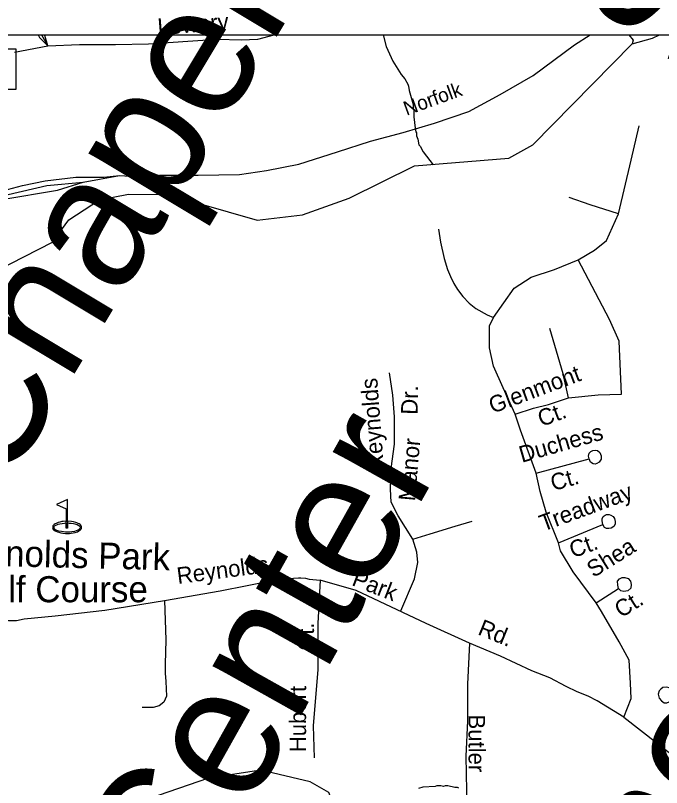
# Model space of a CAD drawing. Extents: x 1553981 to 1780076, y 812965 to 996873.
# Drawn here: x 1634903 to 1635367, y 847614 to 848169 of the extents above; entities that cross this region are included whole.
import ezdxf

# ---------------------------------------------------------------- set-up
doc = ezdxf.new("R2010")
doc.units = 0
for name, color, linetype in [('Default', 7, 'Continuous'), ('Exist Aviation Commercial or Municipal Label', 7, 'Continuous'), ('Exist Aviation Commercial or Municipal Perimeter Paved', 7, 'Continuous'), ('Exist Civil Correctional or Penal Institution CELL', 7, 'Continuous'), ('Exist Hydrographic Creek Single Shore', 7, 'Continuous'), ('Exist Hydrographic Misc Water Feature', 7, 'Continuous'), ('Exist Railroad Mainline', 7, 'Continuous'), ('Exist Railroad Mainline Label', 7, 'Continuous'), ('Exist Railroad Siding', 7, 'Continuous'), ('Exist Road Non-System Type 51 Label', 7, 'Continuous'), ('Exist Road Primary Interstate Ramp 1 Lane Attributed', 7, 'Continuous'), ('Map Preparation Border County Name Lower Right Label', 7, 'Continuous')]:
    doc.layers.add(name, color=color, linetype=linetype)

msp = doc.modelspace()

# ---------------------------------------------------------------- linework, layer by layer
at = {"layer": 'Default'}
msp.add_lwpolyline([(1632323.05, 848155.4), (1636375.85, 848155.4), (1636375.85, 845052.3), (1632323.05, 845052.3)], close=True, dxfattribs=at)
at = {"layer": 'Exist Aviation Commercial or Municipal Label'}
msp.add_lwpolyline([(1634940.2, 847821.47), (1634932.27, 847817.8), (1634939.27, 847814.72), (1634939.27, 847805.77), (1634940.2, 847805.77), (1634940.2, 847804.52), (1634940.2, 847800.77), (1634940.2, 847804.52), (1634941.38, 847804.44), (1634942.9, 847804.28), (1634944.48, 847804.08), (1634945.54, 847803.86), (1634946.93, 847803.45), (1634947.28, 847803.34), (1634948.41, 847802.75), (1634949.01, 847802.21), (1634949.29, 847801.73), (1634949.44, 847801.25), (1634949.42, 847801.03), (1634949.37, 847800.83), (1634949.32, 847800.66), (1634949.21, 847800.48), (1634948.68, 847799.88), (1634947.89, 847799.41), (1634946.52, 847798.89), (1634945.19, 847798.51), (1634943.42, 847798.23), (1634942.06, 847798.03), (1634940.06, 847797.94), (1634938.93, 847798.03), (1634937.48, 847798.11), (1634935.83, 847798.33), (1634934.13, 847798.71), (1634932.68, 847799.14), (1634931.7, 847799.56), (1634931.1, 847800.04), (1634930.67, 847800.64), (1634930.55, 847801.14), (1634930.67, 847801.69), (1634931.02, 847802.24), (1634931.45, 847802.72), (1634931.9, 847802.98), (1634932.48, 847803.27), (1634933.43, 847803.59), (1634934.74, 847803.94), (1634936.38, 847804.24), (1634937.98, 847804.44), (1634939.27, 847804.52), (1634939.27, 847805.77), (1634940.2, 847805.77), (1634940.2, 847800.77), (1634939.27, 847800.77), (1634939.27, 847804.52), (1634939.27, 847805.77), (1634937.25, 847805.59), (1634936.27, 847805.5), (1634934.74, 847805.14), (1634933.46, 847804.82), (1634932.04, 847804.27), (1634931.42, 847803.92), (1634930.64, 847803.43), (1634930.12, 847802.88), (1634929.81, 847802.47), (1634929.61, 847801.85), (1634929.56, 847801.36), (1634929.7, 847800.64), (1634929.83, 847800.29), (1634930.29, 847799.67), (1634930.7, 847799.32), (1634931.39, 847798.84), (1634931.98, 847798.55), (1634933.11, 847798.08), (1634934.05, 847797.83), (1634935.56, 847797.47), (1634936.96, 847797.19), (1634938.78, 847797.02), (1634939.96, 847796.97), (1634941.65, 847797.07), (1634942.91, 847797.2), (1634944.24, 847797.43), (1634945.84, 847797.75), (1634947.39, 847798.28), (1634948.36, 847798.77), (1634949.29, 847799.34), (1634949.77, 847799.84), (1634950.07, 847800.25), (1634950.2, 847800.52), (1634950.28, 847800.73), (1634950.34, 847801.05), (1634950.39, 847801.39), (1634950.31, 847801.95), (1634950.09, 847802.47), (1634949.59, 847803.1), (1634949.28, 847803.44), (1634948.54, 847803.92), (1634947.95, 847804.26), (1634946.91, 847804.69), (1634946.2, 847804.89), (1634944.55, 847805.33), (1634943.17, 847805.58), (1634940.2, 847805.77)], close=True, dxfattribs=at)
at = {"layer": 'Exist Civil Correctional or Penal Institution CELL'}
msp.add_lwpolyline([(1634848.8, 848145.23), (1634903.17, 848145.23), (1634903.17, 848116.08), (1634848.8, 848116.08)], close=True, dxfattribs=at)
at = {"layer": 'Exist Hydrographic Creek Single Shore'}
for points in [[(1634879.1, 847980.62), (1634929.48, 848006.27), (1634941.11, 848022.44), (1634963.23, 848036.77), (1634984.1, 848040.86), (1635012.23, 848040.69), (1635076.61, 848022.15), (1635108.98, 848026.01), (1635142.48, 848038.05), (1635189.62, 848061.3), (1635257.29, 848066.75), (1635274.48, 848076.26), (1635345.87, 848148.79), (1635360.62, 848153.02), (1635365.57, 848155.4)], [(1635230.99, 847254.16), (1635226.23, 847289.55), (1635229.73, 847412.57), (1635220.73, 847441.89), (1635177.48, 847489.54), (1635157.99, 847508.41), (1635145.74, 847532.45), (1635137.85, 847573.24), (1635133.98, 847596.3), (1635127.99, 847610.78), (1635114.49, 847618.44), (1635079.11, 847626.95), (1635041.61, 847621.15), (1634948.48, 847588.99), (1634912.98, 847581.09)]]:
    msp.add_lwpolyline(points, dxfattribs=at)
at = {"layer": 'Exist Hydrographic Misc Water Feature'}
for points in [[(1635167.04, 848155.4), (1635169.24, 848147.02), (1635173.92, 848136.49), (1635179.84, 848126.95), (1635182.57, 848123.68), (1635184.78, 848119.92), (1635185.27, 848118.41), (1635185.76, 848115.41), (1635188.68, 848105.39), (1635188.66, 848102.4), (1635189.15, 848101.39), (1635189.12, 848096.4), (1635190.06, 848088.4), (1635190.54, 848085.64), (1635191.04, 848084.89), (1635191.03, 848082.89), (1635192, 848080.39), (1635192.72, 848076.38), (1635193.72, 848075.38), (1635195.68, 848071.37), (1635202.83, 848061.97)], [(1635343.44, 848155.4), (1635346.6, 848151.59), (1635345.87, 848148.79)], [(1635221.44, 847613.99), (1635220.44, 847614.5), (1635218.45, 847614.51), (1635213.45, 847615.55), (1635211.45, 847615.57), (1635210.45, 847615.07), (1635208.47, 847615.59), (1635205.47, 847615.62), (1635204.47, 847615.13), (1635195.47, 847614.7), (1635192.46, 847613.72)]]:
    msp.add_lwpolyline(points, dxfattribs=at)
at = {"layer": 'Exist Railroad Mainline'}
for points in [[(1634977.51, 848054.26), (1634988.9, 848053.62), (1635006.31, 848054.57), (1635034.17, 848054.57), (1635063.92, 848054.89), (1635083.22, 848057.91), (1635106.5, 848062.36), (1635134.28, 848071.26), (1635158.02, 848078.86), (1635181.38, 848085.11), (1635203.86, 848091.76), (1635228.55, 848100.32), (1635251.03, 848112.6), (1635274.69, 848126.05), (1635304.51, 848148.15), (1635315.65, 848155.4)], [(1634882.62, 848040.37), (1634907.97, 848047.06), (1634924.11, 848050.42), (1634946.35, 848053.16), (1634966.43, 848052.99), (1634977.51, 848054.26)]]:
    msp.add_lwpolyline(points, dxfattribs=at)
at = {"layer": 'Exist Railroad Siding'}
for points in [[(1634419.33, 847938.55), (1634445.05, 847932.05), (1634519.08, 847926.56), (1634555.63, 847922.6), (1634593.4, 847919.55), (1634614.97, 847920.15), (1634632.64, 847921.98), (1634663.4, 847926.56), (1634711.42, 847942.08), (1634757.42, 847969.22), (1634799.69, 847992.55), (1634838.68, 848015.42), (1634860.55, 848027.26), (1634897.71, 848040.67), (1634925.4, 848047.03), (1634951.59, 848049.47), (1634977.51, 848054.26)], [(1634419.33, 847938.55), (1634424.6, 847933.57), (1634471.81, 847927.47), (1634547.06, 847920.76), (1634611.03, 847917.1), (1634651.46, 847922.27), (1634682.53, 847929.59), (1634716.96, 847941.79), (1634808.81, 847993.75), (1634843.23, 848013.87), (1634893.1, 848036.98), (1634933, 848043.69), (1634951.59, 848049.47)]]:
    msp.add_lwpolyline(points, dxfattribs=at)
at = {"layer": 'Exist Road Primary Interstate Ramp 1 Lane Attributed'}
for points in [[(1634919.07, 848155.4), (1634920.06, 848153.42), (1634926.17, 848147.55)], [(1634926.17, 848147.55), (1634924.08, 848154.97), (1634923.93, 848155.4)]]:
    msp.add_lwpolyline(points, dxfattribs=at)
at = {"layer": 'Map Preparation Border County Name Lower Right Label'}
for points in [[(1634921.68, 848155.4), (1634926.17, 848147.55)], [(1634926.17, 848147.55), (1634948.92, 848148.41), (1634974.66, 848148.43), (1634998.41, 848148.98), (1635030.17, 848150.96), (1635047.93, 848152.32), (1635065.02, 848151.71), (1635077.05, 848152.36), (1635088.63, 848155.4)], [(1634902.16, 848142.8), (1634926.17, 848147.55)], [(1635336.03, 848026.78), (1635345.13, 848065.35), (1635351.01, 848089.99)], [(1635336.03, 848026.78), (1635315.69, 848033.21), (1635300.7, 848038.57)], [(1635307.12, 847993.57), (1635318.9, 848000.53), (1635327.46, 848007.5), (1635336.03, 848026.78)], [(1635206.72, 848015.75), (1635208.32, 848006.24), (1635210.89, 847994.68), (1635213.25, 847986.65), (1635215.43, 847981.63), (1635217.83, 847976.58), (1635220.52, 847972.3), (1635224.19, 847967.22), (1635228.84, 847962.4), (1635233.55, 847958.57), (1635241.79, 847954.08), (1635246.38, 847952.15)], [(1635246.38, 847952.15), (1635261.09, 847973.21), (1635273.4, 847981.25), (1635289.99, 847986.61), (1635307.12, 847993.57)], [(1635338.17, 847897.15), (1635336.56, 847935.18), (1635329.6, 847950.71), (1635307.12, 847993.57)], [(1635261.89, 847882.79), (1635253.16, 847901.71), (1635246.38, 847917.23), (1635243.47, 847930.32), (1635243.47, 847940.99), (1635243.47, 847946.33), (1635246.38, 847952.15)], [(1635300.16, 847894.47), (1635296.42, 847911.61), (1635286.78, 847944.29)], [(1635188.4, 847792.84), (1635177.86, 847809.63), (1635172.78, 847819.4), (1635172.39, 847828.78), (1635172.78, 847843.62), (1635175.13, 847861.2), (1635175.13, 847880.74), (1635173.96, 847896.36), (1635171.61, 847912.38)], [(1635261.89, 847882.79), (1635275.01, 847886.97), (1635285.71, 847889.65), (1635300.16, 847894.47)], [(1635300.16, 847894.47), (1635321.57, 847896.61), (1635338.17, 847897.15)], [(1635276.91, 847840.31), (1635265.76, 847871.15), (1635261.89, 847882.79)], [(1635315.05, 847850.52), (1635314.64, 847852.52), (1635314.89, 847854.77), (1635316.14, 847856), (1635317.65, 847856.72), (1635319.41, 847856.96), (1635320.98, 847856.72), (1635322.62, 847855.14), (1635323.6, 847852.87), (1635323.55, 847850.39), (1635322.28, 847848.14), (1635320.51, 847847.18), (1635319.33, 847846.9), (1635317.88, 847846.93), (1635316.03, 847848.24), (1635315.05, 847850.52)], [(1635276.91, 847840.31), (1635315.05, 847850.52)], [(1635292.91, 847790.35), (1635284.18, 847812.18), (1635279.82, 847827.21), (1635276.91, 847840.31)], [(1635324.84, 847803.34), (1635324.37, 847806.1), (1635324.4, 847807.6), (1635325.18, 847809.08), (1635326.43, 847810.06), (1635327.44, 847810.54), (1635329.44, 847810.52), (1635330.69, 847810.25), (1635332.27, 847809.29), (1635333.16, 847807.7), (1635333.62, 847805.68), (1635333.58, 847803.68), (1635332.82, 847801.95), (1635330.79, 847800.74), (1635329.04, 847800.53), (1635327.54, 847800.56), (1635326.1, 847801.24), (1635324.84, 847803.34)], [(1635188.4, 847792.84), (1635200.89, 847796.74), (1635218.85, 847802.21), (1635230.95, 847805.73)], [(1635292.91, 847790.35), (1635324.84, 847803.34)], [(1635179.81, 847741.27), (1635189.57, 847764.32), (1635191.91, 847776.04), (1635191.13, 847783.46), (1635188.4, 847792.84)], [(1635320.05, 847747.18), (1635303.57, 847769.49), (1635294.36, 847784.53), (1635292.91, 847790.35)], [(1634723.29, 847780.93), (1634759.05, 847770.78), (1634804.94, 847757.97), (1634848.17, 847744.62), (1634867.39, 847738.74), (1634877.53, 847736.07), (1634885.53, 847735.54), (1634893.54, 847735.01), (1634897.8, 847734.47), (1634903.68, 847734.47), (1634909.01, 847735.54), (1634931.43, 847737.68), (1634967.18, 847741.95), (1635009.88, 847748.89)], [(1635009.88, 847748.89), (1635049.9, 847755.83), (1635088.71, 847763.41), (1635102.72, 847764.93), (1635106.22, 847765.13), (1635107.98, 847765.1), (1635111.22, 847764.78)], [(1635111.22, 847764.78), (1635113.96, 847764.25), (1635121.74, 847763.31)], [(1635121.74, 847763.31), (1635120.14, 847732.34), (1635120.14, 847699.23), (1635116.74, 847658.71), (1635117.35, 847635.69)], [(1635229.06, 847718.15), (1635197.88, 847732.4), (1635147.64, 847755.98), (1635121.74, 847763.31)], [(1635336.11, 847757.33), (1635335.56, 847759.85), (1635335.44, 847762.6), (1635336.72, 847764.32), (1635338.72, 847765.31), (1635340.72, 847765.27), (1635342.96, 847764.72), (1635344.7, 847762.71), (1635345.14, 847760.2), (1635344.84, 847757.71), (1635342.83, 847755.72), (1635341.32, 847755.5), (1635339.82, 847755.28), (1635337.83, 847755.82), (1635336.11, 847757.33)], [(1635320.05, 847747.18), (1635336.11, 847757.33)], [(1635009.88, 847748.89), (1635010.94, 847720.59), (1635010.41, 847702.97), (1635010.41, 847696.56), (1635010.94, 847690.68), (1635011.48, 847680), (1635009.34, 847675.73), (1635006.14, 847673.06), (1635001.87, 847671.99), (1634993.87, 847671.99)], [(1635340.01, 847665.05), (1635345.25, 847678.31), (1635344.77, 847689.46), (1635343.8, 847705.95), (1635336.53, 847719.05), (1635323.93, 847740.88), (1635320.05, 847747.18)], [(1635229.06, 847718.15), (1635227.58, 847688.57), (1635227.65, 847662.33), (1635226.44, 847637), (1635226.79, 847612.01), (1635226.94, 847600.28), (1635227.53, 847591.04), (1635227.61, 847574.58), (1635228.31, 847559.17), (1635231.16, 847534.62), (1635233.64, 847517.59), (1635238.06, 847497.26), (1635243.02, 847479.17), (1635250.06, 847451.82), (1635255.66, 847427.99), (1635259.9, 847411.67)], [(1635340.01, 847665.05), (1635320.8, 847676.8), (1635314.39, 847680), (1635306.39, 847683.21), (1635298.38, 847686.95), (1635286.64, 847693.35), (1635273.84, 847698.16), (1635251.42, 847708.84), (1635229.06, 847718.15)], [(1635374.67, 847677.92), (1635375.49, 847680.33), (1635375.48, 847682.34), (1635374.75, 847684.6), (1635372.51, 847686.1), (1635370.61, 847686.54), (1635367.96, 847686.24), (1635366.51, 847685.14), (1635365.26, 847683.89), (1635364.63, 847681.38), (1635365.23, 847678.64), (1635366.96, 847676.63), (1635368.96, 847675.36), (1635370.71, 847675.35), (1635372.45, 847676.09), (1635373.71, 847676.59), (1635374.67, 847677.92)], [(1635340.01, 847665.05), (1635387.76, 847627.54)]]:
    msp.add_lwpolyline(points, dxfattribs=at)

# ---------------------------------------------------------------- texts
at = {"layer": 'Exist Aviation Commercial or Municipal Perimeter Paved'}
for s, rotation, p in [('Reynolds Park', 358.6016, (1634850.67, 847774.54)), ('Golf Course', 0, (1634864.18, 847747.54))]:
    msp.add_text(s, height=18.75, rotation=rotation, dxfattribs=at).set_placement(p)
at = {"layer": 'Exist Railroad Mainline Label'}
msp.add_text('Norfolk', height=10.253, rotation=19.9742, dxfattribs=at).set_placement((1635183.82, 848097.13))
at = {"layer": 'Exist Road Non-System Type 51 Label'}
for s, height, rotation, p in [('St.', 95, 60.3425, (1635388.34, 848121.94)), ('Chapel', 95, 59.0374, (1634893.61, 847825.66)), ('Lowery', 11.875, 4.3953, (1635005.35, 848155.22)), ('Glenmont', 11.875, 20.4825, (1635245.59, 847883)), ('Reynolds', 11.875, 94.2384, (1635167.61, 847843.07)), ('Dr.', 11.875, 88.7513, (1635191.69, 847882.23)), ('Ct.', 11.875, 20.4825, (1635280.73, 847873.48)), ('Center', 95, 60.7015, (1635024.32, 847516.86)), ('Duchess', 11.875, 16.0045, (1635266.63, 847847.74)), ('Manor', 11.875, 85.0878, (1635189.87, 847819.96)), ('Ct.', 11.875, 16.0045, (1635289.21, 847827.4)), ('Treadway', 11.875, 20.2453, (1635281.89, 847798.27)), ('Lomond', 95, 60.9015, (1635291.84, 847374.17)), ('Ct.', 11.875, 20.2453, (1635303.39, 847779.12)), ('Shea', 11.875, 32.1022, (1635318.11, 847764.89)), ('Reynolds', 11.875, 7.4164, (1635019.58, 847760.62)), ('Park', 11.875, 338.8019, (1635143.78, 847759.99)), ('Ct.', 11.875, 32.1022, (1635337.96, 847735.95)), ('Rd.', 11.875, 337.8544, (1635234.33, 847724.65)), ('Ct.', 11.875, 89.9138, (1635117.31, 847712.7)), ('Hubert', 11.875, 89.9138, (1635111.61, 847639.76)), ('Butler', 11.875, 270.1212, (1635228.32, 847666.84))]:
    msp.add_text(s, height=height, rotation=rotation, dxfattribs=at).set_placement(p)

doc.saveas('drawing.dxf')
